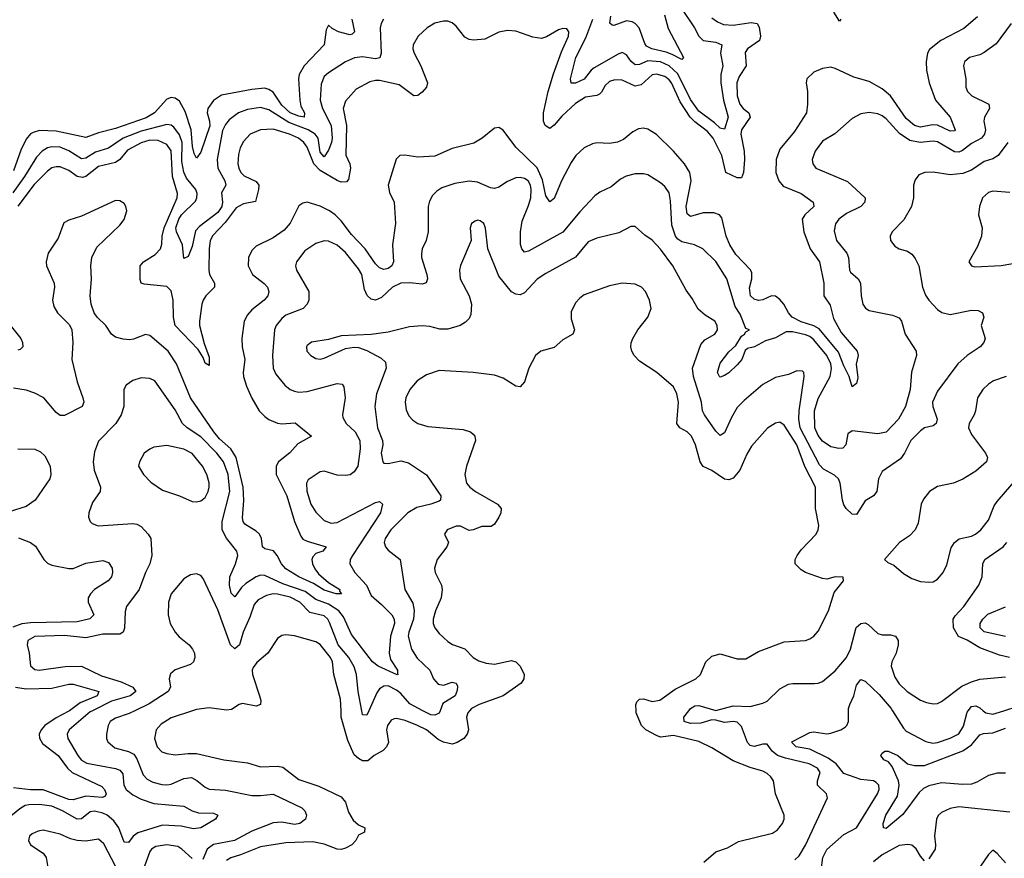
# Model space of a CAD drawing. Header units: inches. Extents: x 1694797 to 1849917, y 907313 to 1017959.
# Tile 666 of 834: x 1830759 to 1835384, y 949306 to 953248. Entities that reach past the tile are written whole.
import ezdxf

# ---------------------------------------------------------------- set-up
doc = ezdxf.new("R2010")
doc.units = ezdxf.units.IN
doc.header["$MEASUREMENT"] = 0
doc.layers.add('B8934', color=7, linetype='Continuous')
doc.layers.add('B8935', color=7, linetype='Continuous')

msp = doc.modelspace()

# ---------------------------------------------------------------- linework, layer by layer
at = {"layer": 'B8934', "color": 5}
for points, elevation in [([(1831100.9, 950000), (1831090, 949994.5), (1830992, 949910), (1830981.8, 949890), (1830985.5, 949870), (1831031.8, 949790), (1831050, 949767.9), (1831074.1, 949754.1), (1831208.7, 949728.7), (1831230, 949720.9), (1831244.1, 949704.1), (1831247.8, 949650), (1831259.2, 949630), (1831290, 949604.5), (1831330, 949584.3), (1831390, 949563.7), (1831530, 949550.9), (1831569.1, 949529.1), (1831599.7, 949519.7), (1831670, 949518.5), (1831690.5, 949510), (1831678.4, 949490), (1831610, 949449.1), (1831575.2, 949444.8), (1831517.9, 949457.9), (1831430, 949462.2), (1831313.6, 949426.4), (1831292.2, 949410), (1831270, 949380.4), (1831250, 949381.7), (1831224.8, 949450), (1831202.1, 949482.1), (1831170, 949509.4), (1831150, 949518.3), (1831110, 949528.1), (1831090, 949524.9), (1831050, 949492), (1831030, 949489.9), (1830959.9, 949530), (1830910, 949551.3), (1830850, 949560.1), (1830801.6, 949558.4), (1830785.5, 949554.5), (1830760.5, 949539.5), (1830683.4, 949476.6)], 640), ([(1830993.1, 950000), (1830990, 949997.7), (1830930, 949966.5), (1830876.8, 949930), (1830859.9, 949910), (1830850.6, 949890), (1830851.6, 949871.6), (1830866.6, 949846.6), (1830939.3, 949790), (1830984.4, 949730), (1831006.5, 949710), (1831144.6, 949644.6), (1831157.2, 949630), (1831165.2, 949610), (1831161.2, 949598.8), (1831148.5, 949591.5), (1831070, 949598.6), (1831010, 949581), (1830990, 949583.3), (1830870, 949628), (1830810, 949628.4), (1830730, 949638.4)], 620), ([(1831300.7, 950000), (1831273.6, 949986.4), (1831210, 949965.6), (1831184.6, 949950), (1831174.2, 949930), (1831167.7, 949890), (1831167.3, 949870), (1831173.4, 949853.4), (1831206, 949826), (1831270, 949807.8), (1831295.4, 949795.4), (1831310, 949774.4), (1831338.7, 949698.7), (1831358.3, 949678.3), (1831384.5, 949664.5), (1831426.5, 949653.5), (1831450, 949652.4), (1831470, 949655.3), (1831530, 949681.4), (1831565.7, 949685.7), (1831591.8, 949671.8), (1831630, 949640.2), (1831650, 949631.9), (1831726.2, 949626.2), (1831850, 949601.8), (1831890, 949600.9), (1831950, 949608), (1832084.5, 949544.4), (1832098.3, 949530), (1832105.8, 949510), (1832102, 949490), (1832075.3, 949470), (1832050, 949464.9), (1831990, 949475.6), (1831950, 949472.7), (1831850, 949433.6), (1831768.9, 949390), (1831670, 949371.2), (1831640.4, 949350), (1831619.4, 949300.6)], 660), ([(1831570.9, 950000), (1831470, 949966), (1831423.6, 949936.4), (1831400.2, 949910), (1831392.9, 949870), (1831405.6, 949830), (1831427.5, 949807.5), (1831450, 949798.8), (1831490, 949792), (1831550, 949799.8), (1831590, 949799.8), (1831718.8, 949770), (1831830, 949755.7), (1831890, 949736.6), (1831970, 949740.1), (1831995, 949735), (1832070, 949676.3), (1832165.1, 949645.1), (1832270, 949594.7), (1832290.1, 949570.1), (1832304, 949524), (1832325.6, 949485.6), (1832350, 949463.1), (1832380.7, 949450), (1832378.8, 949430), (1832350, 949414.5), (1832338, 949390), (1832319.4, 949370), (1832290, 949353.6), (1832270, 949348.4), (1832250, 949349.1), (1832190, 949373.2), (1832135.9, 949384.1), (1832010, 949379.9), (1831890, 949361.1), (1831797.1, 949322.9), (1831750.5, 949309.5), (1831730, 949296.1)], 680), ([(1832872.4, 950000), (1832863.9, 949990), (1832858.6, 949970), (1832866.7, 949910), (1832861.4, 949890), (1832845.6, 949870), (1832813.8, 949850), (1832790, 949843.4), (1832750, 949851.6), (1832725.3, 949865.3), (1832670, 949909.9), (1832628.4, 949930), (1832570, 949954.1), (1832530, 949963.7), (1832517.6, 949962.4), (1832504.6, 949955.4), (1832487.1, 949930), (1832482.7, 949910), (1832491, 949850), (1832482.9, 949830), (1832466.8, 949813.2), (1832423.6, 949790), (1832394.7, 949765.3), (1832370, 949764.3), (1832350, 949774.9), (1832330, 949793.5), (1832300.1, 949860.1), (1832269.9, 949970), (1832268.6, 950000)], 680), ([(1832399, 950000), (1832390, 949979.6), (1832370, 949981.3), (1832366.4, 950000)], 660), ([(1832734.2, 950000), (1832730, 949988.4), (1832710, 949978.6), (1832690, 949980.8), (1832653.6, 950000)], 660), ([(1833972.1, 949287.9), (1834030, 949336.9), (1834083.6, 949356.4), (1834135.3, 949384.7), (1834295.8, 949424.2), (1834319.3, 949440.7), (1834341.7, 949470), (1834349.7, 949490), (1834349.7, 949510), (1834308.8, 949608.8), (1834299.7, 949670), (1834288.3, 949690), (1834270, 949705.1), (1834250, 949716), (1834190, 949733.2), (1834110, 949764.2), (1834010, 949825.6), (1833950, 949855.3), (1833830, 949883.1), (1833770, 949876.1), (1833750, 949882.9), (1833701.1, 949910), (1833679.3, 949930), (1833655.5, 949990), (1833654.8, 950000)], 680), ([(1834400.3, 949299.7), (1834421.1, 949318.9), (1834450, 949368.1), (1834553.7, 949590), (1834548.4, 949610), (1834507.1, 949650), (1834506.9, 949670), (1834519.9, 949710), (1834506.3, 949730), (1834467.2, 949750), (1834356.6, 949776.6), (1834319.4, 949790), (1834293.3, 949810), (1834270, 949842.7), (1834250, 949843.6), (1834210, 949831.8), (1834190, 949837), (1834178.4, 949850), (1834150, 949925.2), (1834130, 949947), (1834110, 949949.6), (1834070, 949944.2), (1834030, 949956.2), (1834010, 949957.6), (1833958.7, 949941.3), (1833910, 949939.9), (1833879.7, 949950), (1833878.5, 949970), (1833902.8, 950000)], 660), ([(1834523.6, 949250), (1834531.9, 949310), (1834550, 949347.9), (1834630, 949417.6), (1834690.5, 949450), (1834788.4, 949610), (1834795.7, 949630), (1834794.3, 949650), (1834783.1, 949663.1), (1834769.9, 949669.9), (1834710, 949677.1), (1834630, 949704.5), (1834594, 949750), (1834557.2, 949777.3), (1834470, 949819.5), (1834406, 949830), (1834387, 949850), (1834390, 949855.2), (1834470, 949898), (1834490, 949901.5), (1834550, 949892.1), (1834570, 949894.7), (1834617, 949910), (1834637.5, 949922.5), (1834645.1, 949930), (1834652.4, 949950), (1834653, 950000)], 640), ([(1834858.4, 950000), (1834910, 949918.2), (1834923.9, 949903.9), (1835015.1, 949855.1), (1835047.8, 949847.8), (1835070, 949850.8), (1835130, 949870.7), (1835170, 949890.9), (1835193, 949927), (1835210, 949994), (1835214.6, 950000)], 640), ([(1835285.5, 950000), (1835297.4, 949990), (1835330, 949984.5), (1835381.3, 950000)], 640), ([(1835390, 949706.4), (1835350, 949707), (1835310, 949695.1), (1835255.8, 949664.2), (1835230, 949655.6), (1835190, 949653.2), (1835090, 949660.8), (1835030, 949646.9), (1835005.2, 949634.8), (1834983.6, 949616.4), (1834908.1, 949511.9), (1834830, 949446), (1834817.2, 949450), (1834815.3, 949470), (1834828.3, 949510), (1834881.8, 949598.2), (1834890.9, 949650), (1834886.9, 949670), (1834857.9, 949737.9), (1834839.8, 949759.8), (1834818.4, 949770), (1834804.7, 949790), (1834810, 949800.5), (1834822.7, 949810), (1834838.8, 949810), (1834884.6, 949790), (1834930.1, 949750.1), (1834962.1, 949742.1), (1835010, 949742.2), (1835190, 949812.3), (1835230, 949839.6), (1835270, 949887.2), (1835286.7, 949893.3), (1835330, 949896.7), (1835390, 949917.5)], 620), ([(1835410, 949523.1), (1835170, 949547.7), (1835130, 949540.9), (1835090, 949521.7), (1835073, 949507), (1835065.2, 949490), (1835057.1, 949410), (1835061.5, 949370), (1835059, 949350), (1835030, 949303.6)], 640), ([(1831209.1, 949270), (1831154.9, 949374.9), (1831130, 949396.4), (1831070, 949387), (1831030, 949390.6), (1830998.4, 949398.4), (1830950, 949420.3), (1830870, 949438.5), (1830845.3, 949434.7), (1830818, 949422), (1830804.9, 949410), (1830801.3, 949390), (1830810.5, 949370), (1830870.2, 949330.2), (1830884, 949310), (1830893.2, 949253.2)], 660), ([(1831570, 949305.1), (1831521.6, 949350), (1831501.9, 949361.9), (1831450, 949369.9), (1831398, 949362), (1831378.2, 949350), (1831370, 949339.1), (1831345.5, 949270)], 660), ([(1835010, 949294.3), (1834990, 949315.8), (1834970, 949351.1), (1834950, 949367.8), (1834931.2, 949371.2), (1834890, 949366), (1834810, 949322.7), (1834770, 949289.4)], 640), ([(1835390, 949285.1), (1835350, 949329.3), (1835330, 949344), (1835310, 949324), (1835272, 949270)], 660)]:
    msp.add_lwpolyline(points, dxfattribs=dict(at, elevation=elevation))
at = {"layer": 'B8935', "color": 5}
for points, elevation in [([(1833862.4, 953310), (1833929, 953210), (1833950.1, 953170.1), (1833970.1, 953150.1), (1834030, 953141.9), (1834057.5, 953130), (1834051.6, 953090), (1834062.7, 953030), (1834053.2, 952990), (1834052.7, 952950), (1834065.8, 952870), (1834086.9, 952790), (1834070, 952733.6), (1834050, 952737.1), (1834022.8, 952762.8), (1833950, 952817.3), (1833910, 952872.7), (1833850, 952993.7), (1833810, 953030.8), (1833770, 953049.1), (1833710, 953053.7), (1833670, 953036.7), (1833650, 953035.6), (1833631, 953051), (1833610, 953081.8), (1833590, 953092.7), (1833570, 953085.6), (1833458.4, 953021.6), (1833443.3, 953010), (1833410, 952967.8), (1833370, 952949.9), (1833349, 952949), (1833346.5, 952970), (1833371.7, 953070), (1833418, 953162), (1833452.1, 953250)], 560), ([(1833787.5, 953270), (1833806.1, 953206.1), (1833876.9, 953070), (1833870, 953059.7), (1833824.4, 953084.4), (1833795.4, 953095.4), (1833728.6, 953110), (1833703.8, 953123.8), (1833695.6, 953135.6), (1833669, 953209), (1833650, 953229.9), (1833637, 953237), (1833610, 953242.8), (1833550, 953220.4), (1833541.5, 953221.5), (1833531.4, 953231.4), (1833535.7, 953264.3)], 540), ([(1834616.4, 953250), (1834610, 953240.9), (1834583.4, 953283.4)], 580), ([(1832467.5, 953250), (1832456.6, 953230), (1832452.4, 953210), (1832457.5, 953090), (1832451, 953069), (1832430, 953062.9), (1832370, 953073), (1832331.9, 953068.1), (1832290, 953048.9), (1832210, 952998), (1832190, 952980.5), (1832175.5, 952944.5), (1832171.2, 952870), (1832181.4, 952830), (1832221.9, 952750), (1832226.6, 952690), (1832223.8, 952670), (1832210, 952634.8), (1832190, 952603.4), (1832170, 952624.5), (1832161, 952690), (1832147.7, 952710), (1832114.9, 952730), (1832024.2, 952764.2), (1831930, 952824.5), (1831890, 952834.1), (1831830, 952825), (1831786.7, 952810), (1831743.1, 952776.9), (1831725.4, 952754.6), (1831712.5, 952727.5), (1831686.2, 952590), (1831689.6, 952550), (1831723.5, 952490), (1831727.7, 952470), (1831706.7, 952433.4), (1831711.7, 952390), (1831708.4, 952370), (1831690, 952341.1), (1831604, 952276), (1831585.2, 952254.8), (1831570, 952181.3), (1831550, 952135.1), (1831530, 952126), (1831524.7, 952190), (1831495.5, 952250), (1831492.6, 952270), (1831506.3, 952310), (1831519.2, 952330), (1831584.6, 952395.4), (1831592.1, 952410), (1831592.4, 952430), (1831586.1, 952450), (1831543.4, 952503.4), (1831530.8, 952530.8), (1831521.5, 952581.5), (1831522.5, 952670), (1831510, 952706.5), (1831482.9, 952742.9), (1831470, 952751.6), (1831450, 952755), (1831330, 952724), (1831245.8, 952690), (1831176.4, 952643.6), (1831115.4, 952624.6), (1831070, 952596.3), (1831050, 952594.1), (1830990, 952630.9), (1830950, 952648.1), (1830910, 952649.9), (1830890, 952644.6), (1830865, 952630), (1830837.9, 952602.1), (1830782, 952510), (1830726.6, 952433.4)], 560), ([(1835258.8, 953261.2), (1835194, 953206), (1835086, 953150), (1835032.3, 953107.7), (1835023.9, 953090), (1835016.8, 953050), (1835019.4, 953010), (1835032.1, 952950), (1835061.2, 952870), (1835129.5, 952790), (1835153, 952730), (1835150, 952725.7), (1835130, 952723.8), (1835070, 952751.3), (1835047.1, 952752.9), (1834990, 952742.5), (1834961.8, 952750), (1834922.7, 952782.7), (1834850, 952889.4), (1834810, 952922.7), (1834750, 952956.5), (1834676.8, 952976.8), (1834590, 953017.8), (1834570, 953024.8), (1834530, 953017.7), (1834490, 953000.5), (1834456.4, 952970), (1834453.7, 952950), (1834459.1, 952910), (1834459.7, 952850), (1834455, 952810), (1834398.6, 952721.4), (1834330, 952638.5), (1834313.3, 952590), (1834311.5, 952530), (1834324.6, 952490), (1834345.6, 952465.6), (1834430.2, 952430), (1834486, 952390), (1834490.2, 952370), (1834447.3, 952330), (1834435.4, 952310), (1834442.5, 952250), (1834471.8, 952170), (1834516.3, 952110), (1834535.9, 952010), (1834535.9, 951950), (1834566.7, 951906.7), (1834582.5, 951842.5), (1834617.9, 951777.9), (1834692.6, 951690), (1834697.3, 951670), (1834688.5, 951628.5), (1834695.8, 951564.2), (1834690, 951537.2), (1834670, 951522.7), (1834656.1, 951570), (1834630, 951620.8), (1834605, 951685), (1834514.5, 951794.5), (1834490, 951809.4), (1834430, 951827.4), (1834387.9, 951850), (1834371.2, 951870), (1834348.9, 951910), (1834330, 951932.7), (1834310, 951948.1), (1834290, 951950.5), (1834250, 951930.5), (1834230, 951928.6), (1834210, 951934.4), (1834192.1, 951950), (1834187.8, 951987.8), (1834198.9, 952030), (1834197.7, 952057.7), (1834191.6, 952071.6), (1834123.9, 952143.9), (1834094.8, 952190), (1834078, 952230), (1834056.7, 952316.7), (1834046.3, 952330), (1834019.4, 952339.4), (1833970, 952339.9), (1833910, 952322.3), (1833894.8, 952334.8), (1833889.6, 952370), (1833913.7, 952490), (1833907.6, 952530), (1833881.7, 952570), (1833830, 952629), (1833750, 952707.3), (1833710, 952733.1), (1833690, 952737.2), (1833665.6, 952734.4), (1833639.6, 952720.4), (1833595.5, 952684.5), (1833567.5, 952672.5), (1833530, 952665.8), (1833470, 952668.2), (1833450, 952664.8), (1833410, 952645.5), (1833371.8, 952610), (1833350, 952576.8), (1833303.9, 952490), (1833270, 952407.3), (1833250, 952391.1), (1833230, 952420.5), (1833215.1, 952495.1), (1833190, 952551), (1833089.1, 952649.1), (1833030, 952727.8), (1833010, 952741.6), (1832990, 952738.4), (1832932.4, 952690), (1832892.8, 952667.2), (1832790, 952642), (1832710, 952606.3), (1832630, 952601.5), (1832568.5, 952611.5), (1832545.5, 952610), (1832527.5, 952592.5), (1832490.1, 952470), (1832495.7, 952435.7), (1832519, 952390), (1832524.8, 952290), (1832510.8, 952190), (1832515.8, 952110), (1832507.6, 952090), (1832490, 952078.5), (1832470, 952074.2), (1832450, 952081), (1832430, 952100.5), (1832382, 952170), (1832318.1, 952238.1), (1832270, 952302.1), (1832241.6, 952330), (1832214, 952350), (1832170, 952371.5), (1832110.2, 952389.8), (1832090, 952385.6), (1832070, 952372.3), (1832029, 952291), (1832001.5, 952258.5), (1831950, 952223), (1831870, 952183.8), (1831850, 952162.7), (1831833.4, 952130), (1831833.2, 952090), (1831853, 952050), (1831907.9, 952007.9), (1831922.6, 951990), (1831930.2, 951970), (1831924.2, 951950), (1831907.2, 951930), (1831850, 951884.6), (1831830, 951859.8), (1831814.1, 951830), (1831802.7, 951750), (1831804.2, 951710), (1831816.4, 951650), (1831809.1, 951590), (1831810.7, 951570), (1831824.6, 951524.6), (1831850, 951468.9), (1831884.5, 951410), (1831910, 951382), (1831930, 951368), (1831971, 951351), (1831990, 951347.6), (1832052.9, 951352.9), (1832130.4, 951290), (1832065.7, 951254.3), (1832027.5, 951212.5), (1831974.6, 951170), (1831963.8, 951150), (1831963.8, 951110), (1832014.8, 951010), (1832049.7, 950890), (1832079.7, 950819.8), (1832090, 950807), (1832110, 950797.5), (1832199.3, 950770), (1832183.8, 950750), (1832150, 950738.5), (1832136.4, 950723.6), (1832131.3, 950710), (1832134.2, 950690), (1832146.2, 950666.2), (1832163.6, 950643.6), (1832210, 950603.2), (1832262.6, 950570), (1832262, 950562), (1832270.2, 950549.8), (1832246, 950550), (1832190, 950566.3), (1832138.7, 950598.7), (1832070.6, 950630), (1832010, 950666.9), (1831989.6, 950689.6), (1831969.2, 950730), (1831951.8, 950751.8), (1831910, 950761.6), (1831900.3, 950770), (1831895.8, 950810), (1831886, 950830), (1831870, 950844.3), (1831816.4, 950876.4), (1831808.8, 950888.8), (1831806.5, 950906.5), (1831812.1, 950987.9), (1831809.6, 951050), (1831776.6, 951190), (1831750.7, 951230), (1831698.5, 951278.5), (1831671.6, 951310), (1831561.8, 951470), (1831496, 951630), (1831457.4, 951690), (1831370, 951763.4), (1831350, 951767.3), (1831294.3, 951745.7), (1831276.4, 951743.6), (1831245.4, 951745.4), (1831210, 951754.9), (1831189.9, 951769.9), (1831163.5, 951810), (1831122.6, 951850), (1831108.4, 951870), (1831094.8, 951910), (1831090.7, 951950), (1831095.8, 952030), (1831092.7, 952090), (1831098, 952130), (1831121.1, 952178.9), (1831230, 952281.2), (1831250, 952308.9), (1831262.4, 952350), (1831258.5, 952370), (1831250, 952383.6), (1831230, 952396.8), (1831210, 952397.3), (1831050, 952323.8), (1830990, 952305.4), (1830967.1, 952292.9), (1830939.3, 952220.7), (1830893.5, 952150), (1830883.2, 952110), (1830884.8, 952090), (1830921.7, 952010), (1830923, 951990), (1830912.7, 951930), (1830919.5, 951899.5), (1830936.9, 951870), (1830993.4, 951813.4), (1831003.9, 951790), (1831008.7, 951730), (1831004.3, 951650), (1831030, 951546), (1831056.3, 951470), (1831060.6, 951450), (1831053.4, 951430), (1830970, 951387.9), (1830950, 951388), (1830930, 951401.6), (1830872.6, 951470), (1830830, 951493.1), (1830790, 951505.9), (1830730, 951515.5)], 620), ([(1832319.8, 953250), (1832331.9, 953190), (1832320.2, 953179.8), (1832310, 953176.8), (1832257.4, 953190), (1832226.6, 953206.6), (1832210, 953221.6), (1832199.5, 953200.5), (1832189.2, 953130), (1832095.7, 953030), (1832072.3, 952990), (1832068.9, 952968.9), (1832074.5, 952870), (1832080.5, 952840.5), (1832097, 952810), (1832094.9, 952790), (1832070, 952793.7), (1832030, 952810.4), (1831990, 952846.4), (1831950, 952906.2), (1831930, 952919.9), (1831910, 952925.7), (1831850, 952919.6), (1831707, 952893), (1831670, 952868.3), (1831643.6, 952830), (1831639.7, 952810), (1831651.1, 952771), (1831652, 952748), (1831610, 952625.3), (1831590, 952597.4), (1831578.8, 952618.8), (1831571.7, 952651.7), (1831565.4, 952730), (1831536.7, 952816.7), (1831510, 952864.9), (1831490, 952878.2), (1831470, 952881.9), (1831450, 952874.2), (1831391.7, 952810), (1831353.9, 952786.1), (1831210, 952736.4), (1831130, 952716.4), (1831070, 952694.5), (1830930, 952724.1), (1830853, 952727), (1830821.9, 952718.1), (1830809.4, 952710.6), (1830790, 952686.5), (1830765.1, 952634.9), (1830730, 952537.3)], 540), ([(1834010, 953257), (1834037, 953237), (1834064.6, 953224.6), (1834110, 953221.7), (1834194.7, 953234.7), (1834223.1, 953230), (1834232.2, 953212.2), (1834239.5, 953170), (1834234, 953150), (1834178, 953110), (1834166.9, 953093.1), (1834172, 953030), (1834139.2, 952980.8), (1834127.5, 952950), (1834130.1, 952890), (1834141.6, 952850), (1834157.4, 952830), (1834184, 952810), (1834190.8, 952790), (1834149.6, 952730), (1834147.4, 952710), (1834162.3, 952630), (1834164.6, 952590), (1834159.4, 952530), (1834150, 952504.1), (1834130, 952503.9), (1834076.9, 952530), (1834056.7, 952610), (1834016.8, 952690), (1833990, 952722.7), (1833930, 952766.8), (1833909.1, 952789.1), (1833862, 952862), (1833820.5, 952950), (1833810, 952964.9), (1833790, 952980.3), (1833750, 952991.6), (1833730, 952988.6), (1833678, 952942), (1833650, 952934.4), (1833590, 952963.8), (1833554.6, 952965.4), (1833530, 952956.3), (1833510, 952938.4), (1833492.6, 952907.4), (1833482.1, 952897.9), (1833470, 952891.5), (1833416.8, 952883.2), (1833370, 952852.9), (1833305.9, 952794.1), (1833270, 952751.3), (1833250, 952736.1), (1833227.3, 952750), (1833219.5, 952770), (1833219.9, 952810), (1833241.1, 952910), (1833266.5, 952993.5), (1833304, 953096), (1833337.5, 953170), (1833338.9, 953190), (1833330, 953204), (1833310, 953206.1), (1833290, 953200.2), (1833233.4, 953166.6), (1833210, 953159.3), (1833170, 953164.7), (1833090, 953194.2), (1833050, 953197), (1833010, 953189.1), (1832944.1, 953155.9), (1832891.5, 953151.5), (1832870, 953155), (1832850, 953164.8), (1832810, 953216.5), (1832790, 953233.3), (1832770, 953240.2), (1832750, 953241), (1832710, 953230.6), (1832672.9, 953210), (1832631.4, 953170), (1832608.2, 953130), (1832606.4, 953110), (1832612.7, 953090), (1832644.2, 953030), (1832675.3, 952950), (1832670.2, 952930), (1832650, 952906.4), (1832630, 952890.9), (1832610, 952889.8), (1832541.6, 952941.6), (1832450, 952961), (1832430, 952961.4), (1832404.4, 952955.6), (1832339.4, 952920.6), (1832290, 952864.8), (1832278.7, 952830), (1832294.2, 952750), (1832290.5, 952610.5), (1832310.1, 952570), (1832312.9, 952550), (1832303.3, 952496.7), (1832294.8, 952485.2), (1832270, 952483.6), (1832250, 952491), (1832170, 952538.9), (1832141.6, 952570), (1832110, 952647.9), (1832094.5, 952670), (1832068.5, 952690), (1832027.2, 952710), (1831950, 952732.4), (1831890, 952730.4), (1831841.8, 952710), (1831810, 952675.8), (1831794.7, 952645.3), (1831786.4, 952613.6), (1831783.9, 952570), (1831788.1, 952550), (1831797.5, 952530), (1831813.4, 952513.4), (1831870, 952486.8), (1831882.6, 952470), (1831881.1, 952450), (1831867.1, 952393), (1831810, 952381.7), (1831776.6, 952363.4), (1831725.2, 952294.8), (1831666.4, 952233.6), (1831654.3, 952210), (1831649.2, 952170), (1831647.4, 952070), (1831651, 952050), (1831673.8, 952010), (1831675, 951990), (1831633.9, 951950), (1831621.4, 951930), (1831614.2, 951910), (1831603.9, 951830), (1831604.6, 951810), (1831625.9, 951725.9), (1831650, 951661.6), (1831650, 951622.4), (1831630, 951633), (1831620.3, 951660.3), (1831597.2, 951697.2), (1831489.3, 951810), (1831481.2, 951850), (1831479.9, 951930), (1831470, 951973.6), (1831450, 951993.9), (1831344, 952004), (1831329.9, 952009.8), (1831325.9, 952025.9), (1831325.5, 952090), (1831340.9, 952110), (1831395.4, 952144.6), (1831419.9, 952170), (1831427.5, 952192.5), (1831429, 952230), (1831437.2, 952270), (1831499.6, 952410), (1831500.4, 952430), (1831477.7, 952510), (1831470, 952631.9), (1831450, 952661), (1831410, 952679.4), (1831370, 952681.6), (1831330, 952668.6), (1831266, 952634), (1831229.2, 952590.8), (1831210, 952576.5), (1831130, 952558.2), (1831070, 952510.8), (1831054, 952506), (1831030, 952510.4), (1830990, 952538.3), (1830950, 952555.3), (1830930, 952556.6), (1830910, 952551), (1830890, 952536.4), (1830827.7, 952472.3), (1830750, 952371.7)], 580), ([(1835415.9, 953230), (1835346.5, 953133.5), (1835290, 953093.3), (1835270, 953082.9), (1835220.5, 953070), (1835197.4, 953050), (1835192.8, 953030), (1835204.2, 952970), (1835203.5, 952930), (1835211.3, 952910), (1835231.6, 952890), (1835312.2, 952850), (1835315, 952830), (1835290.9, 952789.1), (1835288.5, 952770), (1835295.9, 952730), (1835291.9, 952710), (1835276.5, 952690), (1835230, 952665.8), (1835187.9, 952632.1), (1835170, 952625), (1835150, 952626.2), (1835070, 952673.4), (1835050, 952676.6), (1834989.7, 952670.3), (1834940.2, 952680.2), (1834892.4, 952712.4), (1834830, 952781.5), (1834810, 952795.9), (1834790, 952805.8), (1834749.1, 952810.9), (1834710, 952804.8), (1834670, 952782.7), (1834588.5, 952711.5), (1834530, 952676.5), (1834495.6, 952630), (1834482, 952590), (1834484.6, 952570), (1834498.4, 952550), (1834647.7, 952487.7), (1834730.2, 952410), (1834729.2, 952390), (1834710.2, 952370), (1834642.7, 952337.3), (1834606.4, 952310), (1834591.8, 952288.2), (1834585, 952255), (1834595.9, 952210), (1834643.8, 952150), (1834652.8, 952130), (1834657.3, 952070), (1834661.5, 952061.5), (1834697.8, 952030), (1834708.1, 952010), (1834711.2, 951950), (1834719.6, 951910), (1834732, 951892), (1834750, 951881.3), (1834859.7, 951859.7), (1834890, 951845.8), (1834901.4, 951830), (1834919.2, 951770), (1834970.8, 951690), (1834972.4, 951670), (1834948.8, 951591.2), (1834942.7, 951510), (1834919.4, 951430), (1834887.5, 951370), (1834830, 951309.8), (1834790, 951301.4), (1834670, 951315.8), (1834650, 951300.9), (1834640.3, 951250), (1834625.4, 951234.6), (1834607.1, 951232.9), (1834570, 951240.5), (1834530, 951266.2), (1834510, 951293.2), (1834493.6, 951330), (1834493.4, 951410), (1834510, 951467.7), (1834566.1, 951570), (1834572, 951608), (1834569.6, 951630), (1834550, 951668.8), (1834490, 951743.5), (1834470, 951759.2), (1834450, 951767.2), (1834390, 951780.1), (1834359.1, 951780.9), (1834310, 951753.1), (1834261.8, 951738.2), (1834210.8, 951710), (1834178, 951702), (1834167.1, 951692.9), (1834151.3, 951650), (1834130, 951625.1), (1834090, 951588.4), (1834070, 951575.4), (1834050, 951567.8), (1834046, 951570), (1834036.9, 951590), (1834050, 951633.8), (1834090, 951686), (1834123.8, 951716.2), (1834150, 951760.3), (1834164.5, 951770), (1834170, 951781), (1834188, 951790), (1834170, 951796), (1834144, 951864), (1834119.3, 951899.3), (1834081.2, 952030), (1834030, 952110.8), (1833968.4, 952170), (1833928.9, 952188.9), (1833870, 952203), (1833850, 952216.4), (1833839.3, 952230), (1833822.5, 952282.5), (1833816.9, 952396.9), (1833810, 952433.3), (1833790, 952463.1), (1833770, 952481), (1833710, 952517.8), (1833690, 952523.8), (1833650, 952523.8), (1833607.7, 952512.3), (1833581.6, 952498.4), (1833537.3, 952462.7), (1833483.7, 952436.3), (1833460.7, 952419.3), (1833390, 952344.2), (1833310.5, 952249.5), (1833150, 952159.4), (1833130, 952155.6), (1833118.4, 952170), (1833111.7, 952191.7), (1833111.4, 952250), (1833119.2, 952300.8), (1833150, 952374.6), (1833159.9, 952410), (1833162.2, 952450), (1833158.3, 952470), (1833147.9, 952490), (1833130, 952501.7), (1833110, 952506.1), (1833090, 952503.7), (1833050, 952486.6), (1833010, 952459.8), (1832990, 952453.8), (1832970, 952457), (1832910, 952483.2), (1832870, 952488.4), (1832802.9, 952477.1), (1832742.9, 952457.1), (1832718, 952442), (1832698.8, 952421.2), (1832685, 952395), (1832678.2, 952370), (1832677.6, 952250), (1832668.1, 952210), (1832650.2, 952170), (1832647.3, 952147.3), (1832647.1, 952130), (1832672.3, 952050), (1832674.7, 952030), (1832668.8, 952011.2), (1832650, 952004.5), (1832591.1, 952011.1), (1832550, 952009.3), (1832510, 951991.1), (1832458.6, 951941.4), (1832430, 951929.8), (1832410, 951934.8), (1832391.1, 951951.1), (1832379.2, 951979.2), (1832366.3, 952050), (1832350, 952077.4), (1832290, 952154), (1832250, 952187.8), (1832210, 952206.1), (1832190, 952208.2), (1832150, 952195.8), (1832098.6, 952161.4), (1832059.1, 952110), (1832054.7, 952090), (1832059.1, 952070), (1832116.9, 951970), (1832117.1, 951930), (1832109.2, 951910), (1832090.2, 951890), (1832010, 951858.7), (1831990, 951843.8), (1831963.5, 951810), (1831956.8, 951790), (1831947.5, 951670), (1831949.4, 951610), (1831961.9, 951581.9), (1832004.4, 951530), (1832030.1, 951510.1), (1832050, 951502), (1832070, 951497.6), (1832110, 951499.8), (1832250, 951537.8), (1832274.4, 951534.4), (1832282.5, 951522.5), (1832288.1, 951470), (1832276, 951390), (1832277.7, 951377.7), (1832293.2, 951350), (1832335.1, 951310), (1832356.6, 951270), (1832359.2, 951230), (1832348.1, 951150), (1832330, 951122.4), (1832310.8, 951109.2), (1832290, 951104.7), (1832250, 951106.8), (1832190, 951125.8), (1832170, 951123.1), (1832114.6, 951085.4), (1832106, 951070), (1832108.5, 951031.5), (1832127.1, 950970), (1832150, 950932.4), (1832190, 950894), (1832222.1, 950882.1), (1832250, 950884.1), (1832430, 950978.3), (1832450, 950983), (1832463, 950970), (1832453.7, 950930), (1832321.8, 950730), (1832311.3, 950710), (1832310.3, 950690), (1832333.4, 950650), (1832387.7, 950590), (1832410, 950541.2), (1832459.1, 950499.1), (1832506.6, 950450), (1832518.9, 950430), (1832519.6, 950410), (1832501.7, 950350), (1832495, 950270), (1832500.6, 950240.6), (1832534.2, 950190), (1832533.5, 950173.5), (1832537.3, 950170), (1832531.7, 950168.3), (1832443.5, 950210), (1832416.3, 950230), (1832318.3, 950358.3), (1832281, 950441), (1832258.1, 950470), (1832210, 950500.1), (1832150, 950522.6), (1832100.5, 950560.5), (1831995.8, 950595.8), (1831910, 950635.4), (1831890, 950637.5), (1831870, 950629.9), (1831821.8, 950598.2), (1831801.5, 950578.5), (1831770, 950535.1), (1831752.6, 950552.6), (1831744, 950590), (1831746.5, 950630), (1831773.7, 950690), (1831784.5, 950730), (1831779.9, 950750), (1831730, 950810.5), (1831709.9, 950850), (1831710.7, 950890), (1831746, 951030), (1831738.1, 951110), (1831716.4, 951170), (1831685.5, 951210), (1831610, 951287.8), (1831545.5, 951330), (1831523.9, 951350), (1831490, 951414.5), (1831394.5, 951550), (1831370, 951561.1), (1831330, 951564.4), (1831290, 951552.6), (1831259.5, 951530), (1831248.9, 951510), (1831248.9, 951430), (1831235.6, 951390), (1831210.2, 951349.8), (1831130, 951266.6), (1831110, 951217.2), (1831103.8, 951170), (1831109.3, 951130), (1831139.6, 951050), (1831137, 951030), (1831102, 950978), (1831084.6, 950930), (1831082.6, 950910), (1831090.4, 950890), (1831100.2, 950880.2), (1831128.4, 950868.4), (1831290, 950879.3), (1831310, 950876.2), (1831330, 950865.2), (1831363.2, 950830), (1831375.2, 950810), (1831379.8, 950730), (1831370.9, 950690), (1831350.9, 950650), (1831320.9, 950570), (1831261.4, 950490), (1831254.4, 950465.6), (1831251.9, 950388.1), (1831245.5, 950370), (1831230, 950360.6), (1831150, 950360.6), (1831070, 950342.1), (1830970, 950353.3), (1830830, 950348.2), (1830797.3, 950330), (1830793.6, 950310), (1830803.8, 950270), (1830810, 950210.8), (1830830, 950194.5), (1830850, 950190.1), (1830972.7, 950207.3), (1831050, 950209.1), (1831143.7, 950163.6), (1831235.2, 950135.2), (1831291.1, 950110), (1831305.4, 950090), (1831278.9, 950070), (1831190, 950044.6), (1831100.9, 950000)], 640), ([(1835400.2, 952670), (1835356.2, 952610), (1835330, 952594.3), (1835290, 952581), (1835230, 952539.9), (1835190, 952525.4), (1835130, 952518.5), (1835050, 952530.9), (1835010.3, 952529.7), (1834982.3, 952517.7), (1834964.9, 952495.1), (1834957, 952470), (1834958, 952410), (1834949, 952370), (1834912.9, 952307.1), (1834857.1, 952250), (1834848.2, 952230), (1834850.4, 952210), (1834870, 952183), (1834890, 952170.4), (1834930, 952160.4), (1834950, 952146), (1834965.3, 952125.3), (1834982.8, 952090), (1835000.7, 951990), (1835013.5, 951953.5), (1835029.5, 951929.5), (1835070, 951886.3), (1835091, 951871), (1835130, 951862.3), (1835230, 951883), (1835260.9, 951880.9), (1835282.6, 951870), (1835287.9, 951850), (1835276.1, 951810), (1835294.3, 951750), (1835288.1, 951730), (1835270.2, 951710), (1835209.1, 951670), (1835165.8, 951630), (1835070, 951501.7), (1835047.4, 951450), (1835048.8, 951430), (1835068.4, 951370), (1835064.9, 951350), (1835050, 951338.8), (1835010, 951329.8), (1834990, 951316.1), (1834945.7, 951270), (1834916.2, 951210), (1834896.5, 951183.5), (1834810, 951123.5), (1834794, 951090), (1834785.2, 951030), (1834769.5, 951010.5), (1834730, 950986.6), (1834690, 950921.6), (1834670, 950923.5), (1834641.6, 950950), (1834630, 950968.3), (1834623.6, 950990), (1834613.2, 951070), (1834605.4, 951090), (1834587.4, 951107.4), (1834535.1, 951135.1), (1834515.6, 951155.6), (1834425.2, 951330), (1834418.6, 951370), (1834420.9, 951410), (1834444.4, 951570), (1834442, 951590), (1834435.6, 951595.6), (1834410, 951596.8), (1834370, 951580.4), (1834310, 951565.6), (1834250, 951532.7), (1834162, 951458), (1834130, 951424.5), (1834102.4, 951377.6), (1834070, 951306.3), (1834050, 951294), (1834030, 951313.1), (1833976.2, 951390), (1833966.7, 951410), (1833961.8, 951450), (1833923.8, 951570), (1833919, 951610), (1833958.8, 951721.2), (1833977.7, 951742.3), (1834025.1, 951770), (1834036.5, 951790), (1834036.2, 951810), (1834025.3, 951830), (1833978.5, 951858.5), (1833946.4, 951886.4), (1833918, 951938), (1833890, 951976.2), (1833827.1, 952090), (1833770, 952169.7), (1833730, 952211.1), (1833695, 952235.1), (1833650, 952276.2), (1833630, 952275.6), (1833574, 952246), (1833470, 952221), (1833430, 952202.9), (1833370, 952131.9), (1833230, 952055.5), (1833190, 952027.9), (1833130, 951963.4), (1833110, 951954.9), (1833090, 951957), (1833069.2, 951969.2), (1833010, 952042), (1832958.5, 952170), (1832947.3, 952267.3), (1832939.7, 952290), (1832922, 952302), (1832910, 952305.1), (1832898.7, 952301.3), (1832882, 952290), (1832874.9, 952270), (1832879.6, 952210), (1832830, 952091.8), (1832825, 952070), (1832829, 952029), (1832871.1, 951950), (1832881.1, 951910), (1832878.4, 951861.6), (1832870, 951842.9), (1832854.1, 951825.9), (1832827.7, 951810), (1832770, 951792.5), (1832733.5, 951793.5), (1832686.1, 951806.1), (1832650, 951808.7), (1832590, 951804.5), (1832490, 951778.6), (1832410, 951767.6), (1832270, 951761.6), (1832210, 951744), (1832130, 951732), (1832110, 951716.2), (1832105.7, 951710), (1832108.8, 951690), (1832127, 951670), (1832150, 951654.6), (1832170, 951651.6), (1832190, 951657.3), (1832290, 951702), (1832330, 951708.8), (1832350, 951707), (1832390, 951693.4), (1832457.5, 951657.5), (1832477.4, 951637.4), (1832480.6, 951610), (1832435.5, 951490), (1832428, 951430), (1832439.8, 951330), (1832463.5, 951270), (1832464.4, 951250), (1832457.1, 951210), (1832465.5, 951170), (1832470, 951163.7), (1832490, 951162.2), (1832550, 951174.8), (1832585.6, 951165.6), (1832670, 951109.2), (1832737.5, 951010), (1832735.8, 950990), (1832730, 950985.5), (1832690.4, 950970), (1832625.3, 950954.7), (1832582.2, 950930), (1832503, 950850), (1832476.3, 950810), (1832471.9, 950790), (1832477.8, 950770), (1832490, 950754.9), (1832547.1, 950710), (1832568.2, 950570), (1832605.9, 950505.9), (1832611.6, 950471.6), (1832608.7, 950430), (1832587.2, 950370), (1832584.7, 950350), (1832599.3, 950290), (1832626.8, 950246.9), (1832685.4, 950190), (1832703.2, 950150), (1832724.3, 950124.3), (1832750, 950119.8), (1832790, 950134.6), (1832810.1, 950130.1), (1832815.1, 950115.2), (1832814.7, 950094.7), (1832805.1, 950070), (1832746.3, 950033.7), (1832734.2, 950000)], 660), ([(1835410, 952436), (1835330, 952441), (1835310, 952435.1), (1835281.1, 952410), (1835268.4, 952370), (1835263.8, 952330), (1835279.5, 952270), (1835277.6, 952230), (1835258.7, 952181.3), (1835217.3, 952110), (1835230, 952091), (1835246.2, 952086.2), (1835370, 952092.7), (1835470, 952110.3)], 680), ([(1833654.8, 950000), (1833653, 950027), (1833658, 950042), (1833670, 950054.6), (1833690, 950055.8), (1833730, 950043.3), (1833765.6, 950050), (1833838.8, 950101.2), (1833935.1, 950150), (1833957.2, 950170), (1833981.6, 950230), (1834010, 950256.6), (1834050, 950266.8), (1834130, 950244.2), (1834170, 950243.2), (1834230, 950277.8), (1834350, 950323.1), (1834450, 950330.4), (1834470, 950337.6), (1834490, 950350.3), (1834510, 950373.7), (1834558.9, 950470), (1834585.1, 950554.9), (1834629, 950610), (1834628, 950628), (1834590, 950629.2), (1834550, 950618), (1834530, 950620.9), (1834450, 950649.6), (1834430, 950661.6), (1834402.4, 950690), (1834401.1, 950710), (1834411, 950730), (1834430, 950756), (1834500.9, 950830), (1834510.7, 950850), (1834513.2, 950870), (1834497.5, 950950), (1834497.5, 951050), (1834448, 951148), (1834409.6, 951250), (1834350, 951341.8), (1834330, 951355.6), (1834310, 951352.1), (1834271.6, 951328.4), (1834196.3, 951243.7), (1834174.7, 951205.3), (1834142.7, 951130), (1834110, 951092.3), (1834090, 951085.6), (1834070, 951088.5), (1834010, 951129), (1833970, 951148.2), (1833955, 951170), (1833934.1, 951250), (1833914.2, 951290), (1833895.1, 951310), (1833859.8, 951330), (1833846.3, 951350), (1833853.8, 951450), (1833846.4, 951490), (1833830, 951522.4), (1833751.6, 951590), (1833670, 951642), (1833645.1, 951670), (1833635.4, 951690), (1833629.7, 951710), (1833631.1, 951728.9), (1833639.7, 951750), (1833662.6, 951790), (1833709.7, 951850), (1833725.1, 951890), (1833717.4, 951930), (1833698.9, 951970), (1833679.6, 951990), (1833650, 952003.9), (1833588.6, 952008.6), (1833530, 951997.2), (1833410, 951954), (1833390, 951939.6), (1833370, 951917), (1833350, 951875.3), (1833350, 951842), (1833364.9, 951790), (1833357.3, 951770), (1833310, 951742.9), (1833270, 951707.6), (1833206.8, 951690), (1833182, 951670), (1833150.2, 951609.8), (1833130, 951545.2), (1833110, 951522), (1833090, 951526), (1833030, 951562.9), (1832990, 951577), (1832890, 951589.6), (1832730, 951598.9), (1832670, 951579), (1832625.8, 951550), (1832592, 951510), (1832573.5, 951470), (1832569.5, 951450.5), (1832574.2, 951414.2), (1832586.5, 951386.5), (1832605.8, 951365.8), (1832630, 951350.2), (1832676.4, 951336.4), (1832841.6, 951321.6), (1832877.3, 951310), (1832890, 951299.1), (1832897.1, 951290), (1832900.3, 951270), (1832858.8, 951150), (1832850.2, 951110), (1832857.3, 951070), (1832874, 951050), (1832899.6, 951030), (1833003.7, 950970), (1833020.8, 950950), (1833019.7, 950930), (1833009.2, 950910), (1832990, 950876.9), (1832973.5, 950866.5), (1832930, 950865.3), (1832890, 950849.6), (1832870, 950847.3), (1832830, 950866.9), (1832810, 950867.1), (1832768, 950850), (1832754, 950830), (1832772.7, 950790), (1832765.7, 950770), (1832720.9, 950710), (1832708.3, 950670), (1832711.6, 950650), (1832740.9, 950590), (1832743.5, 950570), (1832738.8, 950530), (1832712.8, 950470), (1832701.6, 950430), (1832702.2, 950410), (1832709.3, 950390), (1832730, 950362.7), (1832770, 950324.7), (1832791.5, 950311.5), (1832850, 950291), (1832888.7, 950250), (1832915.2, 950235.2), (1832950, 950223.7), (1832990, 950218.9), (1833070, 950236), (1833090, 950230.2), (1833110.2, 950210), (1833128.6, 950170), (1833127.1, 950150), (1833115.4, 950130), (1833029.7, 950070.3), (1832917.4, 950030), (1832880.8, 950010), (1832872.4, 950000)], 680), ([(1830690, 951843.7), (1830764.3, 951750), (1830773, 951730), (1830773.5, 951710), (1830762.2, 951697.8), (1830750, 951694.8)], 580), ([(1835393, 951570), (1835333, 951550), (1835310, 951535.3), (1835283.6, 951510), (1835257.8, 951470), (1835249.2, 951410), (1835243.2, 951390), (1835219.4, 951350), (1835216.8, 951330), (1835230, 951297.4), (1835296.4, 951210), (1835304.9, 951190), (1835300.4, 951170), (1835250, 951125.4), (1835190, 951088.5), (1835146, 951070), (1835070, 951054.3), (1835032.7, 951030), (1835005.1, 950994.9), (1834993.4, 950970), (1834978.9, 950881.1), (1834965.3, 950850), (1834938.4, 950821.6), (1834892.7, 950790), (1834821, 950710), (1834836.8, 950696.8), (1834864.7, 950684.7), (1834910, 950645.5), (1834950, 950620.7), (1834990, 950607.7), (1835030, 950603.8), (1835050, 950606.4), (1835070, 950618.4), (1835097.7, 950650), (1835114.1, 950685.9), (1835134.6, 950765.4), (1835150, 950790.4), (1835172, 950808), (1835230, 950820.8), (1835249.5, 950830), (1835273.7, 950850), (1835310, 950895.8), (1835336.6, 950963.4), (1835350, 950983.7), (1835450, 951098.4)], 680), ([(1830750, 951230.7), (1830830, 951228.9), (1830856.7, 951216.7), (1830877.1, 951197.1), (1830901.8, 951150), (1830904.8, 951110), (1830900.2, 951090), (1830831.3, 950990), (1830790, 950959.1), (1830710, 950935.2)], 620), ([(1830753.1, 950813.1), (1830810, 950791.3), (1830833.7, 950773.7), (1830872.4, 950710), (1830890, 950693.6), (1830910, 950684.7), (1830990, 950669), (1831010, 950669), (1831070, 950693.9), (1831150, 950706.5), (1831176.5, 950696.5), (1831193.4, 950670), (1831194.9, 950650), (1831190.2, 950630), (1831175.6, 950610), (1831110.2, 950570), (1831092.1, 950550), (1831081.6, 950530), (1831080.4, 950510), (1831108.2, 950450), (1831088.5, 950431.5), (1831030, 950418.2), (1830810, 950413.6), (1830770, 950408.2), (1830727.1, 950392.9)], 620), ([(1835409.3, 950250), (1835361.9, 950261.9), (1835270, 950295.2), (1835210, 950331.2), (1835169.4, 950349.4), (1835145.3, 950390), (1835144.5, 950430), (1835153.7, 950446.3), (1835193.6, 950490), (1835264, 950590), (1835279.8, 950630), (1835282.9, 950690), (1835293.2, 950710), (1835378.7, 950770), (1835395.4, 950790)], 660), ([(1832366.4, 950000), (1832349.2, 950090), (1832341, 950170), (1832330, 950206.6), (1832305, 950250), (1832254.8, 950310), (1832215.1, 950415.2), (1832207.1, 950430), (1832190, 950446.2), (1832122.4, 950462.4), (1832074.5, 950510), (1832030, 950533.5), (1831970, 950548.2), (1831950, 950549.1), (1831918, 950542), (1831879.2, 950520.8), (1831860, 950500), (1831840.1, 950439.9), (1831808.7, 950370), (1831792.1, 950310), (1831770, 950290.9), (1831749.9, 950309.9), (1831690, 950474), (1831621.7, 950621.7), (1831610, 950636), (1831590, 950643.7), (1831560.9, 950639.1), (1831530, 950619.5), (1831470.3, 950550), (1831458, 950510), (1831456.1, 950450), (1831466.7, 950410), (1831489.5, 950369.5), (1831507.7, 950347.7), (1831554.6, 950310), (1831570.3, 950290), (1831580.3, 950270), (1831582, 950250), (1831576.4, 950230), (1831562.3, 950217.7), (1831490, 950192.1), (1831467, 950173), (1831461.5, 950150), (1831468, 950110), (1831456.2, 950090), (1831366.9, 950033.1), (1831300.7, 950000)], 660), ([(1835390, 950348.3), (1835290.4, 950370.4), (1835271.4, 950390), (1835270.6, 950410), (1835283, 950430), (1835306.7, 950453.3), (1835390, 950488.3)], 640), ([(1833902.8, 950000), (1833910.9, 950010), (1833930, 950023), (1833950, 950025.2), (1834030, 950001.7), (1834110, 950022.4), (1834190, 950019.6), (1834250, 950035.8), (1834270, 950045.5), (1834330, 950103.7), (1834370, 950124.7), (1834391.6, 950128.4), (1834492.3, 950127.7), (1834510, 950129.3), (1834530, 950137.7), (1834590, 950187.9), (1834642.3, 950250), (1834661.8, 950290), (1834688.9, 950391.1), (1834710.3, 950410.3), (1834730, 950412.7), (1834745.4, 950405.4), (1834790, 950363.6), (1834810, 950356.9), (1834850, 950356), (1834873.4, 950350), (1834885.8, 950330), (1834885.8, 950310), (1834876, 950270), (1834856.2, 950230), (1834852.2, 950210), (1834870, 950157), (1834890, 950126), (1834928, 950090), (1834990, 950050.2), (1835018.5, 950038.5), (1835050, 950032.2), (1835070, 950034.2), (1835090, 950042.8), (1835184.9, 950115.1), (1835230, 950136.3), (1835270, 950147.8), (1835390, 950159)], 660), ([(1832268.6, 950000), (1832266.2, 950053.9), (1832234.1, 950170), (1832228.8, 950230), (1832219.1, 950250), (1832170, 950310.6), (1832150, 950323.2), (1832050, 950352.5), (1832010, 950356.9), (1831990, 950353), (1831970, 950339.6), (1831924.7, 950270), (1831873, 950227), (1831856.5, 950203.5), (1831851.8, 950190), (1831852.5, 950170), (1831886.4, 950070), (1831891.3, 950048.7), (1831890, 950029.5), (1831870, 950021.5), (1831805.4, 950034.6), (1831790, 950029.7), (1831753.7, 950006.3), (1831730, 950002.3), (1831650, 950013.6), (1831590, 950006.4), (1831570.9, 950000)], 680), ([(1830739.3, 950110), (1830790, 950103.3), (1830910, 950105.9), (1830990, 950125.2), (1831010, 950125.5), (1831131.1, 950090), (1831123.5, 950070), (1831043.6, 950036.4), (1830993.1, 950000)], 620), ([(1834653, 950000), (1834653.1, 950010), (1834658, 950030), (1834676.9, 950070), (1834690, 950120.7), (1834710, 950146.4), (1834730, 950139.5), (1834796.6, 950076.6), (1834852.1, 950010), (1834858.4, 950000)], 640), ([(1832653.6, 950000), (1832592.3, 950032.3), (1832550, 950080.9), (1832530, 950097.4), (1832490, 950117), (1832470, 950116.1), (1832450, 950102.6), (1832436.2, 950083.8), (1832399, 950000)], 660), ([(1835214.6, 950000), (1835230, 950020.1), (1835250, 950022.4), (1835270, 950012.9), (1835285.5, 950000)], 640), ([(1835381.3, 950000), (1835450, 950020.8)], 640)]:
    msp.add_lwpolyline(points, dxfattribs=dict(at, elevation=elevation))
at = {"layer": 'B8935', "color": 5, "elevation": 660}
msp.add_lwpolyline([(1831450, 951246.8), (1831390, 951238), (1831370, 951229.8), (1831344.4, 951210), (1831321.5, 951170), (1831317.4, 951150), (1831341.3, 951110), (1831374.6, 951074.6), (1831430, 951037.2), (1831510, 951010.2), (1831570, 950984), (1831590, 950981.7), (1831610, 950986.7), (1831630, 951001.3), (1831645.1, 951030), (1831649.8, 951050), (1831648.5, 951071.5), (1831638.3, 951110), (1831618.5, 951150), (1831570, 951208.2), (1831530, 951229.9)], close=True, dxfattribs=at)

doc.saveas('drawing.dxf')
